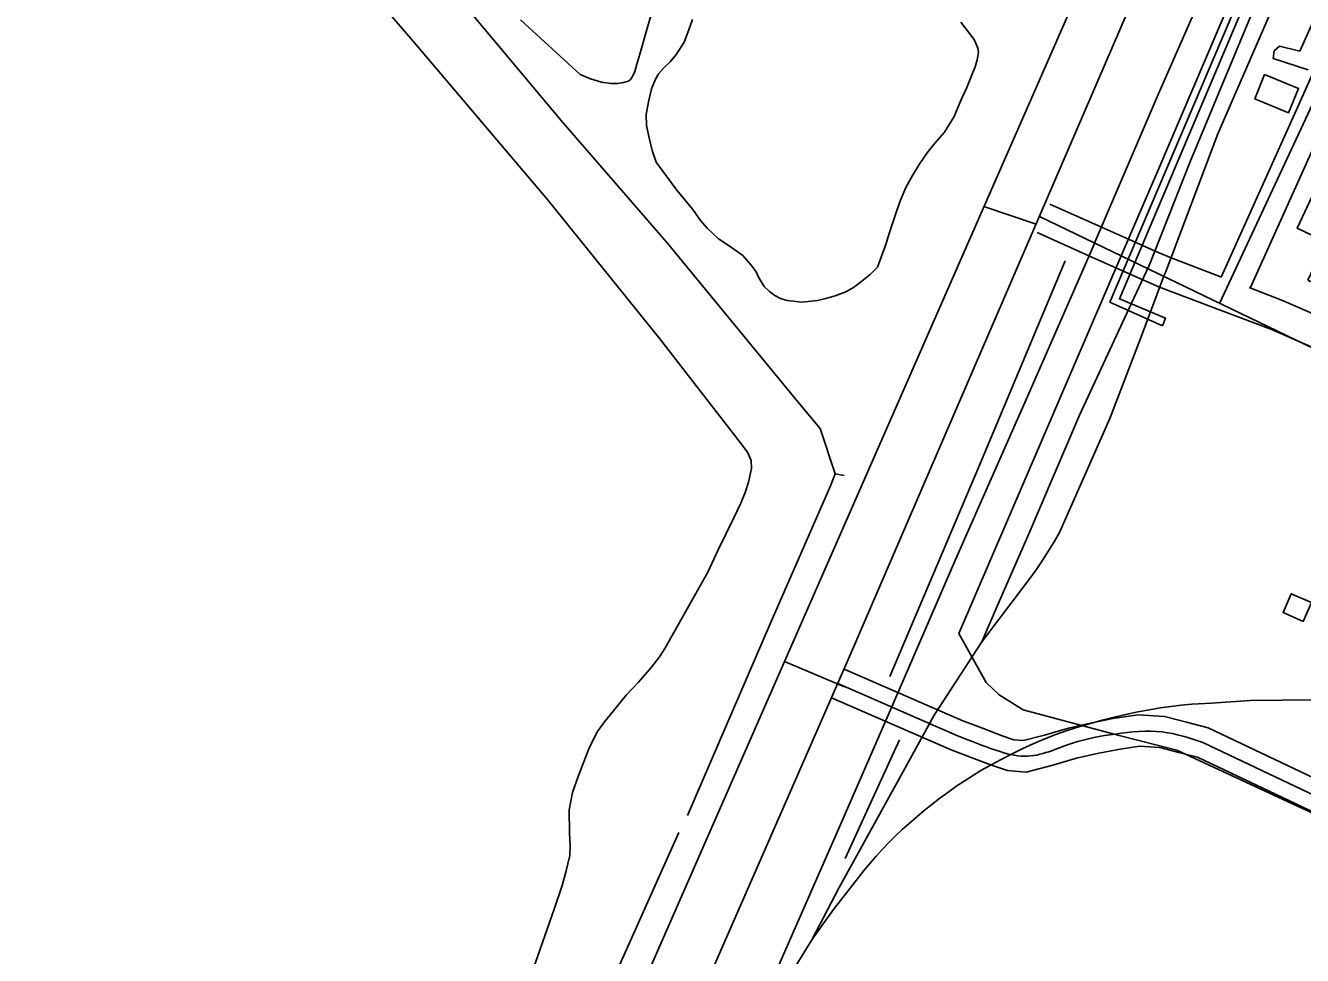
# Model space of a CAD drawing. Extents: x 3683613 to 3738215, y 469626 to 495384.
# Drawn here: x 3698541 to 3699768, y 477329 to 478222 of the extents above; entities that cross this region are included whole.
import ezdxf

# ---------------------------------------------------------------- set-up
doc = ezdxf.new("R2010")
doc.units = 0
for name, color, linetype in [('V-BLDG-OTLN', 7, 'Continuous'), ('V-RAIL-TRAK', 7, 'Continuous'), ('V-ROAD-CNTR', 7, 'Continuous'), ('V-SITE-OTLN', 7, 'Continuous'), ('V-SITE-VEGE', 7, 'Continuous'), ('V-TOPO-SHOR', 7, 'Continuous'), ('V-UTIL-LINE', 7, 'Continuous')]:
    doc.layers.add(name, color=color, linetype=linetype)

msp = doc.modelspace()

# ---------------------------------------------------------------- linework, layer by layer
at = {"layer": 'V-BLDG-OTLN'}
for points in [[(3700041.5, 478071.7), (3699956.5, 477891.1), (3699773.2, 477977.4), (3699790.6, 478014.2), (3699762.9, 478027.2), (3699797, 478099.5), (3699824.4, 478086.6), (3699837.4, 478114.2), (3699808.6, 478127.7), (3699829.1, 478171.1), (3699858.3, 478157.4), (3699871.5, 478185.4), (3700008.4, 478120.9), (3699995.4, 478093.3)], [(3699731.7, 478174.8), (3699764.3, 478161.5), (3699754.7, 478138.1), (3699722.2, 478151.3)], [(3699776.7, 477667.6), (3699768.8, 477649.6), (3699749.4, 477658), (3699757.3, 477676.1)]]:
    msp.add_lwpolyline(points, close=True, dxfattribs=at)
at = {"layer": 'V-RAIL-TRAK'}
msp.add_line((3699553.9, 477847.5), (3699605.9, 477960), dxfattribs=at)
for points in [[(3699187.9, 477140.7), (3699216.2, 477207.7), (3699265.1, 477319.3), (3699323.4, 477452.2), (3699375.5, 477572.1), (3699434.9, 477709.7), (3699505.2, 477868.6), (3699567.2, 478010.4), (3699569, 478014.4), (3699629.5, 478155.5), (3699695.8, 478306.7), (3699774.1, 478486.6), (3699836.1, 478629.2), (3699884.3, 478739.7), (3699940.4, 478867.9), (3699985.6, 478973.8)], [(3699605.9, 477960), (3699620.6, 477991.3), (3699659.8, 478090.4), (3699727.3, 478252.8), (3699793.1, 478403.2), (3699859.2, 478551.4), (3699929.2, 478716.6), (3699989.9, 478852.9), (3700022.6, 478938.4)], [(3699296.8, 477343.9), (3699322.8, 477394.1), (3699387.6, 477511.1), (3699414.3, 477559.4), (3699460.1, 477629.9), (3699507, 477691.9), (3699512.9, 477700.2), (3699518.6, 477708.7), (3699524.1, 477717.3), (3699529.4, 477726.1), (3699534.5, 477734.9), (3699582.9, 477844.3), (3699614.1, 477925.4), (3699635.3, 477982.1), (3699636.3, 477984.6), (3699686.7, 478117.7), (3699761.6, 478290.2), (3699809.4, 478401.2), (3699866.8, 478535.8), (3699927.8, 478676.7), (3699942.7, 478710.8)], [(3699460.1, 477629.9), (3699474.6, 477664.2), (3699505, 477733.7), (3699553.9, 477847.5)], [(3699267.6, 477296.4), (3699296.8, 477343.9), (3699307.6, 477359.1), (3699318.6, 477374.1), (3699329.9, 477389), (3699341.4, 477403.7), (3699347, 477410.7), (3699352.7, 477417.5), (3699358.6, 477424.2), (3699364.6, 477430.8), (3699370.8, 477437.2), (3699377.1, 477443.5), (3699383.6, 477449.6), (3699390.3, 477455.5), (3699397.4, 477461.8), (3699404.7, 477468), (3699412.1, 477473.9), (3699419.6, 477479.7), (3699427.2, 477485.4), (3699435, 477490.9), (3699442.9, 477496.2), (3699450.9, 477501.3), (3699459, 477506.3), (3699469, 477511.9), (3699479.1, 477517.2), (3699489.2, 477522.4), (3699499.5, 477527.4), (3699509.9, 477532.2), (3699520.4, 477536.7), (3699531, 477541.1), (3699542, 477544.8), (3699553.2, 477548.3), (3699564.4, 477551.6), (3699575.6, 477554.7), (3699587, 477557.5), (3699598.3, 477560.2), (3699609.8, 477562.6), (3699621.2, 477564.8), (3699631.3, 477566.5), (3699641.5, 477568), (3699651.6, 477569.2), (3699661.8, 477570.2), (3699680.5, 477571.1), (3699699.2, 477572.3), (3699717.9, 477573.7), (3699840.4, 477575)]]:
    msp.add_lwpolyline(points, dxfattribs=at)
at = {"layer": 'V-ROAD-CNTR'}
for points in [[(3698262.2, 475169.8), (3698773.2, 476337.7), (3699333, 477615.8), (3699804, 478707.9), (3700316.4, 479884.8), (3700434, 480167.4)], [(3700342.5, 480071.2), (3699729.5, 478658.1), (3699099.6, 477221.1), (3698725.5, 476355.7), (3698323.8, 475445.2), (3698202.8, 475164.1)], [(3700035.5, 478764), (3699969.8, 478627.9), (3699916, 478499.2), (3699841.7, 478318.9), (3699759, 478133.9), (3699689.8, 477980.3)], [(3699849.2, 478299.6), (3699688.3, 477955)], [(3699863.5, 478294), (3699786.4, 478121.6), (3699717.9, 477969.7)], [(3699716.9, 477970.1), (3699748.9, 477957.9), (3699903.4, 477890.6), (3699976.3, 477853.5), (3700023.6, 477958.6), (3700111.6, 478158.2), (3700120.4, 478178)], [(3699462, 478048), (3699512.1, 478031)], [(3699525.3, 478050.4), (3699575.1, 478028.1), (3699601, 478016.5), (3699626.6, 478005), (3699641.9, 477998.6), (3699690.1, 477980.2)], [(3699515.3, 478038.4), (3700085.6, 477763.7)], [(3699513, 478023), (3699562.9, 478000.7), (3699588.8, 477989.1), (3699614.6, 477977.5), (3699630.7, 477970.7), (3699692.4, 477947.3), (3699737.6, 477930.1), (3699890.6, 477863.4), (3699976.1, 477820)], [(3699328.2, 477586.6), (3699270.5, 477611.1)], [(3699327.7, 477603.8), (3699441.8, 477554), (3699460.5, 477546.9), (3699479.4, 477539.7), (3699490.7, 477535.9), (3699500, 477535.2), (3699520.2, 477540.3), (3699543.4, 477547.2), (3699564.5, 477551.9), (3699585.7, 477556.2), (3699610.2, 477559.9), (3699635.6, 477558.3), (3699656.5, 477552.9), (3699677.5, 477547.5), (3700026.2, 477381.9), (3700383.3, 477208.1), (3700419.8, 477190.6)], [(3699321.7, 477590), (3699436.1, 477540.1)], [(3699315.7, 477576.3), (3699430.5, 477526.2), (3699449.9, 477518.8), (3699469.3, 477511.5), (3699484.7, 477506.3), (3699502.6, 477504.9), (3699528.2, 477511.4), (3699550.9, 477518.2), (3699570.7, 477522.6), (3699590.9, 477526.6), (3699611.5, 477529.7), (3699630.9, 477528.5), (3699649.1, 477523.8), (3699667.2, 477519.2), (3700013.2, 477354.9), (3700370.3, 477181.1), (3700404.2, 477164.8)], [(3699672.4, 477533.4), (3699672.4, 477533.4), (3700019.7, 477368.4), (3700376.8, 477194.6), (3700423.5, 477172.2)]]:
    msp.add_lwpolyline(points, dxfattribs=at)
msp.add_spline([(3699436.1, 477540.1), (3699474.3, 477525.6), (3699501.3, 477520), (3699547.1, 477532.7), (3699588.3, 477541.4), (3699633.3, 477543.4), (3699672.4, 477533.4)], degree=3, dxfattribs=at)
at = {"layer": 'V-SITE-OTLN'}
msp.add_lwpolyline([(3699984.3, 477369.6), (3699647.4, 477525.9), (3699591.8, 477540), (3699499.7, 477564.5), (3699476.5, 477579), (3699464.2, 477591), (3699437.8, 477638.1), (3699594.9, 478002.8), (3699629.1, 478082.2), (3700005.7, 478964.5)], dxfattribs=at)
at = {"layer": 'V-SITE-VEGE'}
for points in [[(3698791.1, 478349.1), (3698913.4, 478207.2), (3699042.4, 478055), (3699150.7, 477921), (3699227.8, 477821.4), (3699235, 477812), (3699238.4, 477804.1), (3699238.8, 477796.3), (3699236, 477783.2), (3699232.8, 477773.3), (3699228.6, 477763.2), (3699222, 477749.6), (3699206.6, 477718.4), (3699196.8, 477696.8), (3699155.4, 477623.6), (3699150.3, 477615.4), (3699142.8, 477605.5), (3699130.2, 477591.2), (3699118.4, 477578.8), (3699106.1, 477563.7), (3699097.6, 477553), (3699090.6, 477543.4), (3699082.4, 477527.2), (3699072.2, 477500.7), (3699066.9, 477485.2), (3699063.6, 477468.5), (3699063.9, 477446.3), (3699064.6, 477434), (3699064.2, 477424.8), (3699060.3, 477408.7)], [(3699145.9, 478244.2), (3699138.9, 478220.4), (3699131.4, 478194.2), (3699128.5, 478184.7), (3699126.7, 478177.6), (3699124.8, 478173.5), (3699122.7, 478170.2), (3699120.5, 478168.5), (3699115.9, 478167.1), (3699110.3, 478166), (3699103.7, 478166.2), (3699094.7, 478167.4), (3699084.1, 478170.5), (3699074, 478174.7), (3699016.7, 478227.3)], [(3699439.8, 478225.2), (3699444, 478219.5), (3699448.4, 478213.9), (3699453.1, 478207.7), (3699456.2, 478200.1), (3699456.8, 478196), (3699455.5, 478189), (3699453.7, 478182.1), (3699450, 478173.4), (3699445.5, 478162.2), (3699441, 478152.6), (3699437.3, 478143.6), (3699433.4, 478134.3), (3699424.1, 478119.5), (3699415.2, 478109.3), (3699407.5, 478099.7), (3699399.7, 478088.4), (3699393.3, 478077.8), (3699387, 478066.3), (3699382, 478054.2), (3699378, 478043.3), (3699370.7, 478021.2), (3699368.1, 478012.5), (3699359.7, 477989.8), (3699353, 477982.9), (3699343, 477974.9), (3699336.6, 477970.2), (3699329.3, 477966), (3699319, 477962.1), (3699310.3, 477959.8), (3699302.2, 477957.8), (3699287, 477956.2), (3699273.1, 477957.7), (3699266.5, 477959.7), (3699261.1, 477962.7), (3699255.9, 477966.4), (3699250.9, 477971.2), (3699245.6, 477980.1), (3699243.1, 477985.3), (3699238.4, 477991.7), (3699230.4, 478000.9), (3699216.4, 478011), (3699207.1, 478016.9), (3699196.3, 478027.3), (3699189.7, 478034.6), (3699182.5, 478045.1), (3699167, 478063.7), (3699147.1, 478090.6), (3699143.4, 478101.7), (3699140.3, 478113.9), (3699138, 478125.8), (3699137.6, 478136.4), (3699139.8, 478148.7), (3699142.7, 478161), (3699146.4, 478170.2), (3699149.8, 478175.7), (3699154.6, 478181.2), (3699160.5, 478187), (3699166.7, 478194.4), (3699173.9, 478205.7), (3699178.6, 478217.7), (3699182, 478227.5)], [(3699060.3, 477408.7), (3699056.7, 477396.1), (3699049.6, 477374.3), (3699003.5, 477242.4), (3698945.3, 477114.4)]]:
    msp.add_lwpolyline(points, dxfattribs=at)
at = {"layer": 'V-TOPO-SHOR'}
msp.add_line((3699328.6, 477421.8), (3699381, 477535.7), dxfattribs=at)
for points in [[(3699319.2, 477791.2), (3699304.6, 477834.7), (3699284.8, 477858.6), (3699157.6, 478013.1), (3699057.6, 478128.7), (3698971.4, 478231.4), (3698862.9, 478362.8), (3698733.6, 478514.3), (3698663.6, 478598.2), (3698614.9, 478652.4)], [(3699892.8, 478484.1), (3699845.3, 478375.1), (3699765.6, 478197.3), (3699745.8, 478202), (3699740.9, 478197.5), (3699739.9, 478190.1), (3699773.5, 478179.3)], [(3699371.7, 477596.6), (3699458.6, 477801.8), (3699540.2, 477995.8)], [(3699177.4, 477463.3), (3699256.8, 477647.2), (3699314.6, 477779.9), (3699319.2, 477791.2), (3699327.7, 477789.7)], [(3698971.5, 477002), (3699034.2, 477140.6), (3699101.1, 477295.2), (3699168.8, 477447)]]:
    msp.add_lwpolyline(points, dxfattribs=at)
at = {"layer": 'V-UTIL-LINE'}
for points in [[(3699633.5, 477933.5), (3699583, 477956.1), (3699818.7, 478509.8)], [(3699633.5, 477933.5), (3699636.4, 477940.9), (3699592.2, 477959.2), (3699823.7, 478505.8)]]:
    msp.add_lwpolyline(points, dxfattribs=at)

doc.saveas('drawing.dxf')
